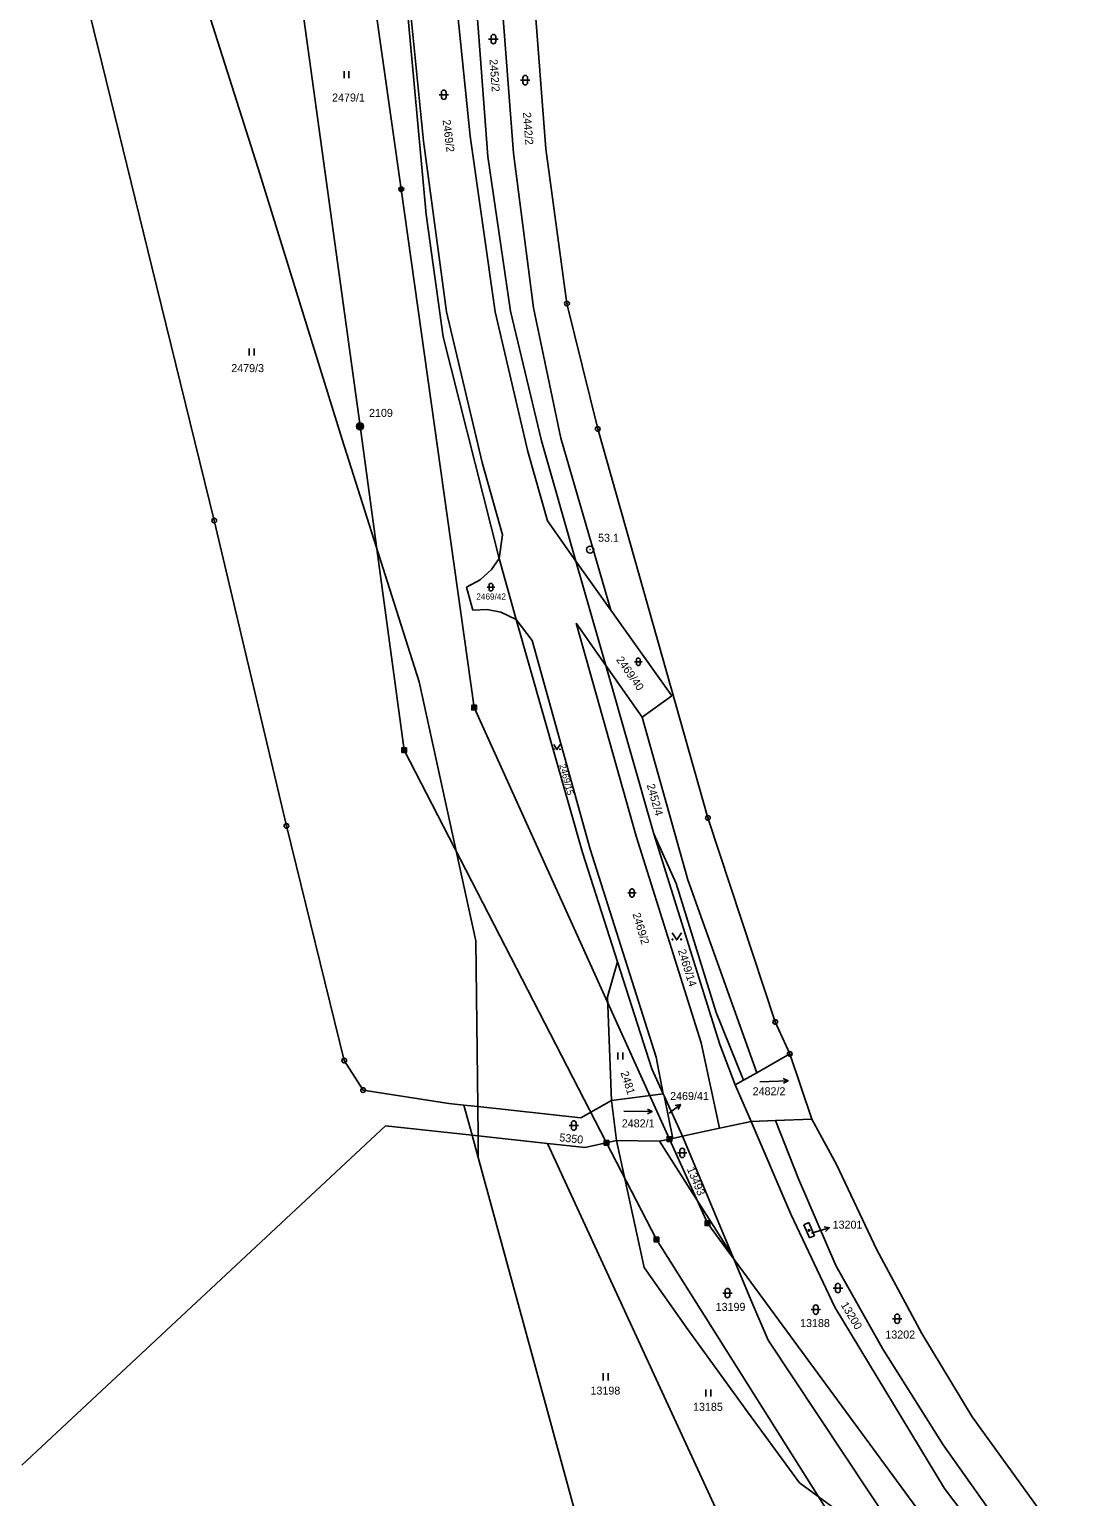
# Model space of a CAD drawing. Extents: x -822293 to -820259, y -1071573 to -1068794.
# Drawn here: x -820733.8 to -820510, y -1070978.1 to -1070666.5 of the extents above; entities that cross this region are included whole.
import ezdxf

# ---------------------------------------------------------------- set-up
doc = ezdxf.new("R2010")
doc.units = 0
for name, color, linetype in [('Vrstva 1', 7, 'Continuous'), ('Vrstva 12', 7, 'Continuous'), ('Vrstva 13', 7, 'Continuous'), ('Vrstva 16', 7, 'Continuous'), ('Vrstva 17', 7, 'Continuous'), ('Vrstva 18', 7, 'Continuous'), ('Vrstva 19', 7, 'Continuous'), ('Vrstva 2', 7, 'Continuous'), ('Vrstva 24', 7, 'Continuous'), ('Vrstva 25', 7, 'Continuous'), ('Vrstva 26', 7, 'Continuous'), ('Vrstva 4', 7, 'Continuous')]:
    doc.layers.add(name, color=color, linetype=linetype)

msp = doc.modelspace()

# ---------------------------------------------------------------- linework, layer by layer
at = {"layer": 'Vrstva 1'}
for p, q in [((-820718.37, -1070673.87), (-820732.22, -1070617.16)), ((-820685.24, -1070696.04), (-820706.9, -1070628.02)), ((-820649.6, -1070705.8), (-820654.5, -1070652.3)), ((-820639.34, -1070655.55), (-820636.46, -1070693.5)), ((-820633.95, -1070654.83), (-820631.06, -1070692.78)), ((-820653, -1070661.95), (-820650.17, -1070690.23)), ((-820640.2, -1070689.19), (-820643, -1070662.1)), ((-820707.85, -1070716.96), (-820718.37, -1070673.87)), ((-820650.17, -1070690.23), (-820645.27, -1070726.49)), ((-820634.95, -1070726.51), (-820640.2, -1070689.19)), ((-820636.46, -1070693.5), (-820631.68, -1070726.33)), ((-820631.06, -1070692.78), (-820626.77, -1070725.67)), ((-820667.4, -1070753.6), (-820685.24, -1070696.04)), ((-820646, -1070731.8), (-820649.6, -1070705.8)), ((-820694.56, -1070770.81), (-820707.85, -1070716.96)), ((-820626.77, -1070725.67), (-820621.01, -1070753.33)), ((-820645.27, -1070726.49), (-820637.71, -1070758.5)), ((-820627.97, -1070756.18), (-820634.95, -1070726.51)), ((-820631.68, -1070726.33), (-820625.08, -1070753.87)), ((-820634.1, -1070778.9), (-820646, -1070731.8)), ((-820651.05, -1070805.08), (-820667.4, -1070753.6)), ((-820621.01, -1070753.33), (-820610.37, -1070789.85)), ((-820623.84, -1070770.91), (-820627.97, -1070756.18)), ((-820625.08, -1070753.87), (-820617.78, -1070779.43)), ((-820637.71, -1070758.5), (-820633.34, -1070773.88)), ((-820679.24, -1070835.68), (-820694.56, -1070770.81)), ((-820617.78, -1070779.43), (-820623.84, -1070770.91)), ((-820633.34, -1070773.88), (-820634.1, -1070778.9)), ((-820635.67, -1070781.21), (-820638.11, -1070783.39)), ((-820634.1, -1070778.9), (-820635.67, -1070781.21)), ((-820630.5, -1070791.8), (-820634.1, -1070778.9)), ((-820617.78, -1070779.43), (-820610.37, -1070789.85)), ((-820611.45, -1070801.61), (-820617.78, -1070779.43)), ((-820638.11, -1070783.39), (-820641.03, -1070784.97)), ((-820641.03, -1070784.97), (-820639.65, -1070789.87)), ((-820639.65, -1070789.87), (-820636.63, -1070789.7)), ((-820636.63, -1070789.7), (-820633.7, -1070790.28)), ((-820633.7, -1070790.28), (-820630.5, -1070791.8)), ((-820610.37, -1070789.85), (-820597.44, -1070808.04)), ((-820630.5, -1070791.8), (-820627.05, -1070796.31)), ((-820616.42, -1070841.34), (-820630.5, -1070791.8)), ((-820605.01, -1070837.88), (-820617.76, -1070792.61)), ((-820617.76, -1070792.61), (-820611.45, -1070801.61)), ((-820627.05, -1070796.31), (-820614.77, -1070840.62)), ((-820603.74, -1070812.61), (-820611.45, -1070801.61)), ((-820601.24, -1070837.38), (-820611.45, -1070801.61)), ((-820639, -1070860.06), (-820651.05, -1070805.08)), ((-820597.44, -1070808.04), (-820603.74, -1070812.61)), ((-820603.74, -1070812.61), (-820594, -1070847.1)), ((-820666.97, -1070885.51), (-820679.24, -1070835.68)), ((-820591.18, -1070881.76), (-820605.01, -1070837.88)), ((-820587.25, -1070882.1), (-820601.24, -1070837.38)), ((-820614.77, -1070840.62), (-820600.74, -1070884.82)), ((-820608.96, -1070864.52), (-820616.42, -1070841.34)), ((-820594, -1070847.1), (-820579.4, -1070888.1)), ((-820638.63, -1070895.3), (-820639, -1070860.06)), ((-820611.07, -1070871.94), (-820608.96, -1070864.52)), ((-820601.65, -1070887.25), (-820608.96, -1070864.52)), ((-820610.2, -1070893.97), (-820611.07, -1070871.94)), ((-820587.32, -1070899.89), (-820591.18, -1070881.76)), ((-820583.95, -1070890.7), (-820587.25, -1070882.1)), ((-820579.4, -1070888.1), (-820572.38, -1070884.09)), ((-820662.98, -1070891.79), (-820666.97, -1070885.51)), ((-820599.23, -1070892.6), (-820601.65, -1070887.25)), ((-820600.74, -1070884.82), (-820599.23, -1070892.6)), ((-820582.18, -1070889.69), (-820583.95, -1070890.7)), ((-820583.95, -1070890.7), (-820580.6, -1070898.43)), ((-820579.4, -1070888.1), (-820582.18, -1070889.69)), ((-820644.73, -1070894.66), (-820662.98, -1070891.79)), ((-820616.72, -1070897.64), (-820610.2, -1070893.97)), ((-820599.23, -1070892.6), (-820610.2, -1070893.97)), ((-820609.14, -1070902.5), (-820610.2, -1070893.97)), ((-820599.07, -1070892.97), (-820599.23, -1070892.6)), ((-820599.07, -1070892.97), (-820595.18, -1070901.6)), ((-820597.21, -1070902.05), (-820599.07, -1070892.97)), ((-820641.55, -1070894.99), (-820644.73, -1070894.66)), ((-820639.81, -1070901.39), (-820641.55, -1070894.99)), ((-820641.55, -1070894.99), (-820638.63, -1070895.3)), ((-820638.63, -1070895.3), (-820616.72, -1070897.64)), ((-820658.19, -1070899.4), (-820735.42, -1070971.43)), ((-820639.81, -1070901.39), (-820658.19, -1070899.4)), ((-820587.32, -1070899.89), (-820595.18, -1070901.6)), ((-820580.6, -1070898.43), (-820587.32, -1070899.89)), ((-820575.41, -1070898.25), (-820580.6, -1070898.43)), ((-820580.6, -1070898.43), (-820572.14, -1070918.15)), ((-820567.72, -1070897.98), (-820575.41, -1070898.25)), ((-820575.41, -1070898.25), (-820570.53, -1070910.66)), ((-820638.53, -1070906.11), (-820639.81, -1070901.39)), ((-820639.81, -1070901.39), (-820638.57, -1070901.52)), ((-820638.57, -1070901.52), (-820623.8, -1070903.11)), ((-820623.8, -1070903.11), (-820584.54, -1070988.24)), ((-820615.85, -1070903.97), (-820623.8, -1070903.11)), ((-820609.14, -1070902.5), (-820615.85, -1070903.97)), ((-820600.02, -1070902.66), (-820609.14, -1070902.5)), ((-820609.14, -1070902.5), (-820603.27, -1070929.48)), ((-820597.21, -1070902.05), (-820600.02, -1070902.66)), ((-820584.54, -1070926.95), (-820600.02, -1070902.66)), ((-820595.18, -1070901.6), (-820597.21, -1070902.05)), ((-820584.54, -1070926.95), (-820595.18, -1070901.6)), ((-820596.7, -1071059), (-820638.53, -1070906.11)), ((-820570.53, -1070910.66), (-820562.59, -1070929.03)), ((-820572.14, -1070918.15), (-820562.83, -1070937.87)), ((-820580.4, -1070936.81), (-820584.54, -1070926.95)), ((-820603.27, -1070929.48), (-820594.37, -1070942.12)), ((-820562.59, -1070929.03), (-820552.69, -1070946.67)), ((-820577, -1070944.9), (-820580.4, -1070936.81)), ((-820562.83, -1070937.87), (-820539.52, -1070976.39)), ((-820594.37, -1070942.12), (-820581.36, -1070960.12)), ((-820544.2, -1070994.2), (-820577, -1070944.9)), ((-820552.69, -1070946.67), (-820539.84, -1070967.11)), ((-820581.36, -1070960.12), (-820570.28, -1070975.21)), ((-820539.84, -1070967.11), (-820528.16, -1070983.62)), ((-820570.28, -1070975.21), (-820561.6, -1070981.6)), ((-820539.52, -1070976.39), (-820525.24, -1070995.31))]:
    msp.add_line(p, q, dxfattribs=at)
at = {"layer": 'Vrstva 12'}
for p, q in [((-820687.67, -1070576.42), (-820663.62, -1070750.8)), ((-820663.57, -1070639), (-820654.85, -1070700.44)), ((-820654.85, -1070700.44), (-820639.4, -1070810.55)), ((-820663.62, -1070750.8), (-820654.22, -1070819.58)), ((-820639.4, -1070810.55), (-820597.93, -1070902.2)), ((-820654.22, -1070819.58), (-820611.27, -1070902.97)), ((-820611.27, -1070902.97), (-820600.69, -1070923.5)), ((-820597.93, -1070902.2), (-820589.85, -1070920.06)), ((-820589.85, -1070920.06), (-820514.94, -1071021.94)), ((-820600.69, -1070923.5), (-820528.19, -1071038.53))]:
    msp.add_line(p, q, dxfattribs=at)
at = {"layer": 'Vrstva 13'}
for p, q in [((-820626.98, -1070654.7), (-820624.16, -1070691.86)), ((-820624.16, -1070691.86), (-820619.68, -1070724.73)), ((-820619.68, -1070724.73), (-820613.15, -1070751.36)), ((-820613.15, -1070751.36), (-820589.75, -1070833.98)), ((-820589.75, -1070833.98), (-820575.47, -1070877.31)), ((-820575.47, -1070877.31), (-820572.38, -1070884.09)), ((-820572.38, -1070884.09), (-820567.72, -1070897.98)), ((-820567.72, -1070897.98), (-820562.49, -1070907.6)), ((-820562.49, -1070907.6), (-820553.9, -1070925.73)), ((-820553.9, -1070925.73), (-820544.37, -1070943.51)), ((-820544.37, -1070943.51), (-820533.63, -1070961.15)), ((-820533.63, -1070961.15), (-820521.81, -1070977.53)), ((-820521.81, -1070977.53), (-820509.99, -1070993.9))]:
    msp.add_line(p, q, dxfattribs=at)
at = {"layer": 'Vrstva 16'}
for p, q in [((-820597.97, -1070896.71), (-820595.608, -1070894.861)), ((-820567.74, -1070922.18), (-820566.85, -1070921.92)), ((-820566.85, -1070921.92), (-820563.99, -1070921.013))]:
    msp.add_line(p, q, dxfattribs=at)
for points in [[(-820596.703, -1070895.084), (-820595.608, -1070894.861), (-820596.087, -1070895.871)], [(-820565.095, -1070920.839), (-820563.99, -1070921.013), (-820564.792, -1070921.792)]]:
    msp.add_lwpolyline(points, dxfattribs=at)
at = {"layer": 'Vrstva 2'}
for p, q in [((-820569.41, -1070920.39), (-820568.32, -1070919.92)), ((-820568.2, -1070923.17), (-820569.41, -1070920.39)), ((-820568.32, -1070919.92), (-820567.1, -1070922.72)), ((-820567.1, -1070922.72), (-820568.2, -1070923.17))]:
    msp.add_line(p, q, dxfattribs=at)
at = {"layer": 'Vrstva 24'}
for centre, radius in [((-820619.68, -1070724.73), 0.5), ((-820619.68, -1070724.73), 0.0327), ((-820663.62, -1070750.8), 0.75), ((-820663.62, -1070750.8), 0.0327), ((-820613.15, -1070751.36), 0.5), ((-820613.15, -1070751.36), 0.0327), ((-820694.56, -1070770.81), 0.5), ((-820694.56, -1070770.81), 0.0327), ((-820614.76, -1070776.99), 0.75), ((-820614.76, -1070776.99), 0.0327), ((-820589.75, -1070833.98), 0.5), ((-820589.75, -1070833.98), 0.0327), ((-820679.24, -1070835.68), 0.5), ((-820679.24, -1070835.68), 0.0327), ((-820575.47, -1070877.31), 0.5), ((-820575.47, -1070877.31), 0.0327), ((-820572.38, -1070884.09), 0.5), ((-820572.38, -1070884.09), 0.0327), ((-820666.97, -1070885.51), 0.5), ((-820666.97, -1070885.51), 0.0327), ((-820662.98, -1070891.79), 0.5), ((-820662.98, -1070891.79), 0.0327)]:
    msp.add_circle(centre, radius, dxfattribs=at)
at = {"layer": 'Vrstva 25'}
for p, q in [((-820636.31, -1070668.55), (-820634.31, -1070668.55)), ((-820635.81, -1070669.05), (-820635.81, -1070668.05)), ((-820634.81, -1070669.05), (-820634.81, -1070668.05)), ((-820667.017, -1070675.365), (-820667.017, -1070676.865)), ((-820665.995, -1070676.865), (-820665.995, -1070675.365)), ((-820629.55, -1070677.28), (-820627.55, -1070677.28)), ((-820629.05, -1070677.78), (-820629.05, -1070676.78)), ((-820628.05, -1070677.78), (-820628.05, -1070676.78)), ((-820646.84, -1070680.37), (-820644.84, -1070680.37)), ((-820646.34, -1070680.87), (-820646.34, -1070679.87)), ((-820645.34, -1070680.87), (-820645.34, -1070679.87)), ((-820687.127, -1070734.265), (-820687.127, -1070735.765)), ((-820686.105, -1070735.765), (-820686.105, -1070734.265)), ((-820636.22, -1070785.36), (-820636.22, -1070784.56)), ((-820635.42, -1070785.36), (-820635.42, -1070784.56)), ((-820636.62, -1070784.96), (-820635.02, -1070784.96)), ((-820604.94, -1070801.21), (-820604.94, -1070800.41)), ((-820604.14, -1070801.21), (-820604.14, -1070800.41)), ((-820605.34, -1070800.81), (-820603.74, -1070800.81)), ((-820606.77, -1070849.92), (-820604.97, -1070849.92)), ((-820606.32, -1070850.37), (-820606.32, -1070849.47)), ((-820605.42, -1070850.37), (-820605.42, -1070849.47)), ((-820608.857, -1070883.775), (-820608.857, -1070885.275)), ((-820607.835, -1070885.275), (-820607.835, -1070883.775)), ((-820578.728, -1070889.995), (-820572.732, -1070889.785)), ((-820607.6, -1070896.239), (-820601.6, -1070896.341)), ((-820619.23, -1070899.3), (-820617.23, -1070899.3)), ((-820618.73, -1070899.8), (-820618.73, -1070898.8)), ((-820617.73, -1070899.8), (-820617.73, -1070898.8)), ((-820596.21, -1070905.131), (-820594.21, -1070905.131)), ((-820595.71, -1070905.631), (-820595.71, -1070904.631)), ((-820594.71, -1070905.631), (-820594.71, -1070904.631)), ((-820586.12, -1070935.4), (-820586.12, -1070934.4)), ((-820585.12, -1070935.4), (-820585.12, -1070934.4)), ((-820563.15, -1070933.83), (-820561.15, -1070933.83)), ((-820562.65, -1070934.33), (-820562.65, -1070933.33)), ((-820561.65, -1070934.33), (-820561.65, -1070933.33)), ((-820586.62, -1070934.9), (-820584.62, -1070934.9)), ((-820567.87, -1070938.411), (-820565.87, -1070938.411)), ((-820567.37, -1070938.911), (-820567.37, -1070937.911)), ((-820566.37, -1070938.911), (-820566.37, -1070937.911)), ((-820550.58, -1070940.36), (-820548.58, -1070940.36)), ((-820550.08, -1070940.86), (-820550.08, -1070939.86)), ((-820549.08, -1070940.86), (-820549.08, -1070939.86)), ((-820611.987, -1070951.935), (-820611.987, -1070953.435)), ((-820610.965, -1070953.435), (-820610.965, -1070951.935)), ((-820590.167, -1070955.375), (-820590.167, -1070956.875)), ((-820589.145, -1070956.875), (-820589.145, -1070955.375))]:
    msp.add_line(p, q, dxfattribs=at)
for points in [[(-820621.1, -1070818.41), (-820621.8, -1070819.46), (-820622.5, -1070818.41)], [(-820595.36, -1070858.37), (-820596.36, -1070859.87), (-820597.36, -1070858.37)], [(-820573.749, -1070889.32), (-820572.732, -1070889.785), (-820573.714, -1070890.319)], [(-820602.592, -1070895.824), (-820601.6, -1070896.341), (-820602.609, -1070896.824)]]:
    msp.add_lwpolyline(points, dxfattribs=at)
for centre, radius in [((-820622.43, -1070819.39), 0.07), ((-820621.17, -1070819.39), 0.07), ((-820597.26, -1070859.77), 0.1), ((-820595.46, -1070859.77), 0.1), ((-820568.28, -1070921.58), 0.175)]:
    msp.add_circle(centre, radius, dxfattribs=at)
for centre, radius, start, end in [((-820635.31, -1070668.05), 0.5, 0, 180), ((-820635.31, -1070669.05), 0.5, 180, 0), ((-820628.55, -1070676.78), 0.5, 0, 180), ((-820628.55, -1070677.78), 0.5, 180, 0), ((-820645.84, -1070679.87), 0.5, 0, 180), ((-820645.84, -1070680.87), 0.5, 180, 0), ((-820635.82, -1070784.56), 0.4, 0, 180), ((-820635.82, -1070785.36), 0.4, 180, 0), ((-820604.54, -1070800.41), 0.4, 0, 180), ((-820604.54, -1070801.21), 0.4, 180, 0), ((-820605.87, -1070849.47), 0.45, 0, 180), ((-820605.87, -1070850.37), 0.45, 180, 0), ((-820618.23, -1070898.8), 0.5, 0, 180), ((-820618.23, -1070899.8), 0.5, 180, 0), ((-820595.21, -1070904.631), 0.5, 0, 180), ((-820595.21, -1070905.631), 0.5, 180, 0), ((-820585.62, -1070934.4), 0.5, 0, 180), ((-820562.15, -1070933.33), 0.5, 0, 180), ((-820562.15, -1070934.33), 0.5, 180, 0), ((-820585.62, -1070935.4), 0.5, 180, 0), ((-820566.87, -1070937.911), 0.5, 0, 180), ((-820566.87, -1070938.911), 0.5, 180, 0), ((-820549.58, -1070939.86), 0.5, 0, 180), ((-820549.58, -1070940.86), 0.5, 180, 0)]:
    msp.add_arc(centre, radius, start, end, dxfattribs=at)
at = {"layer": 'Vrstva 26'}
for points in [[(-820663.12, -1070750.3), (-820664.12, -1070750.3), (-820664.12, -1070751.3), (-820663.12, -1070751.3)], [(-820663.32, -1070750.5), (-820663.92, -1070750.5), (-820663.92, -1070751.1), (-820663.32, -1070751.1)], [(-820663.72, -1070750.9), (-820663.52, -1070750.9), (-820663.52, -1070750.7), (-820663.72, -1070750.7)], [(-820638.9, -1070810.05), (-820639.9, -1070810.05), (-820639.9, -1070811.05), (-820638.9, -1070811.05)], [(-820639.1, -1070810.25), (-820639.7, -1070810.25), (-820639.7, -1070810.85), (-820639.1, -1070810.85)], [(-820639.5, -1070810.65), (-820639.3, -1070810.65), (-820639.3, -1070810.45), (-820639.5, -1070810.45)], [(-820653.72, -1070819.08), (-820654.72, -1070819.08), (-820654.72, -1070820.08), (-820653.72, -1070820.08)], [(-820653.92, -1070819.28), (-820654.52, -1070819.28), (-820654.52, -1070819.88), (-820653.92, -1070819.88)], [(-820654.32, -1070819.68), (-820654.12, -1070819.68), (-820654.12, -1070819.48), (-820654.32, -1070819.48)], [(-820610.77, -1070902.47), (-820611.77, -1070902.47), (-820611.77, -1070903.47), (-820610.77, -1070903.47)], [(-820610.97, -1070902.67), (-820611.57, -1070902.67), (-820611.57, -1070903.27), (-820610.97, -1070903.27)], [(-820611.37, -1070903.07), (-820611.17, -1070903.07), (-820611.17, -1070902.87), (-820611.37, -1070902.87)], [(-820597.43, -1070901.7), (-820598.43, -1070901.7), (-820598.43, -1070902.7), (-820597.43, -1070902.7)], [(-820597.63, -1070901.9), (-820598.23, -1070901.9), (-820598.23, -1070902.5), (-820597.63, -1070902.5)], [(-820598.03, -1070902.3), (-820597.83, -1070902.3), (-820597.83, -1070902.1), (-820598.03, -1070902.1)], [(-820589.35, -1070919.56), (-820590.35, -1070919.56), (-820590.35, -1070920.56), (-820589.35, -1070920.56)], [(-820589.55, -1070919.76), (-820590.15, -1070919.76), (-820590.15, -1070920.36), (-820589.55, -1070920.36)], [(-820589.95, -1070920.16), (-820589.75, -1070920.16), (-820589.75, -1070919.96), (-820589.95, -1070919.96)], [(-820600.19, -1070923), (-820601.19, -1070923), (-820601.19, -1070924), (-820600.19, -1070924)], [(-820600.39, -1070923.2), (-820600.99, -1070923.2), (-820600.99, -1070923.8), (-820600.39, -1070923.8)], [(-820600.79, -1070923.6), (-820600.59, -1070923.6), (-820600.59, -1070923.4), (-820600.79, -1070923.4)]]:
    msp.add_lwpolyline(points, close=True, dxfattribs=at)
for radius in [0.5, 0.3, 0.15]:
    msp.add_circle((-820654.85, -1070700.44), radius, dxfattribs=at)
at = {"layer": 'Vrstva 4'}
for p, q in [((-820601.24, -1070837.38), (-820596.5, -1070847.9)), ((-820596.5, -1070847.9), (-820588, -1070875.3)), ((-820588, -1070875.3), (-820582.18, -1070889.69)), ((-820638.63, -1070895.3), (-820638.57, -1070901.52)), ((-820638.53, -1070906.11), (-820638.57, -1070901.52))]:
    msp.add_line(p, q, dxfattribs=at)

# ---------------------------------------------------------------- texts
at = {"layer": 'Vrstva 16'}
for s, rotation, p in [('2469/2', 277.12395, (-820646.09, -1070685.772)), ('13200', 300.97386, (-820561.614, -1070937.404))]:
    msp.add_text(s, height=1.7, rotation=rotation, dxfattribs=at).set_placement(p)
for s, p in [('2469/41', (-820597.78, -1070893.89)), ('13201', (-820563.28, -1070921.22)), ('13202', (-820552.084, -1070944.55)), ('13198', (-820614.687, -1070956.46)), ('13185', (-820592.918, -1070959.9))]:
    msp.add_text(s, height=1.7, dxfattribs=at).set_placement(p)
at = {"layer": 'Vrstva 17'}
for s, p in [('2109', (-820661.705, -1070748.8)), ('53.1', (-820613.076, -1070775.32))]:
    msp.add_text(s, height=1.7, dxfattribs=at).set_placement(p)
at = {"layer": 'Vrstva 18'}
for s, height, rotation, p in [('2452/2', 1.7, 274.35249, (-820636.142, -1070672.887)), ('2442/2', 1.7, 274.3407, (-820629.018, -1070684.149)), ('2469/40', 1.7, 305.02701, (-820609.315, -1070800.389)), ('2469/15', 1.4, 285.49332, (-820621.333, -1070822.752)), ('2452/4', 1.7, 285.76917, (-820602.762, -1070826.988)), ('2469/2', 1.7, 286.60194, (-820605.785, -1070854.383)), ('2469/14', 1.7, 287.37225, (-820596.155, -1070862.123)), ('2481', 1.7, 287.82783, (-820608.328, -1070888.062)), ('2469/41', 0.005, 294.26004, (-820597.976, -1070896.697)), ('5350', 1.7, 353.84544, (-820621.361, -1070902.64)), ('13493', 1.7, 292.77567, (-820594.268, -1070908.537))]:
    msp.add_text(s, height=height, rotation=rotation, dxfattribs=at).set_placement(p)
for s, height, p in [('2479/1', 1.7, (-820669.55, -1070681.82)), ('2479/3', 1.7, (-820690.954, -1070739.29)), ('2469/42', 1.3, (-820638.922, -1070787.61)), ('2482/2', 1.7, (-820580.266, -1070892.88)), ('2482/1', 1.7, (-820608.044, -1070899.7)), ('13199', 1.7, (-820588.12, -1070938.67)), ('13188', 1.7, (-820570.191, -1070942.11))]:
    msp.add_text(s, height=height, dxfattribs=at).set_placement(p)
at = {"layer": 'Vrstva 19'}
msp.add_text('13201', height=0.00499, rotation=293.42421, dxfattribs=at).set_placement((-820567.743, -1070922.173))

doc.saveas('drawing.dxf')
